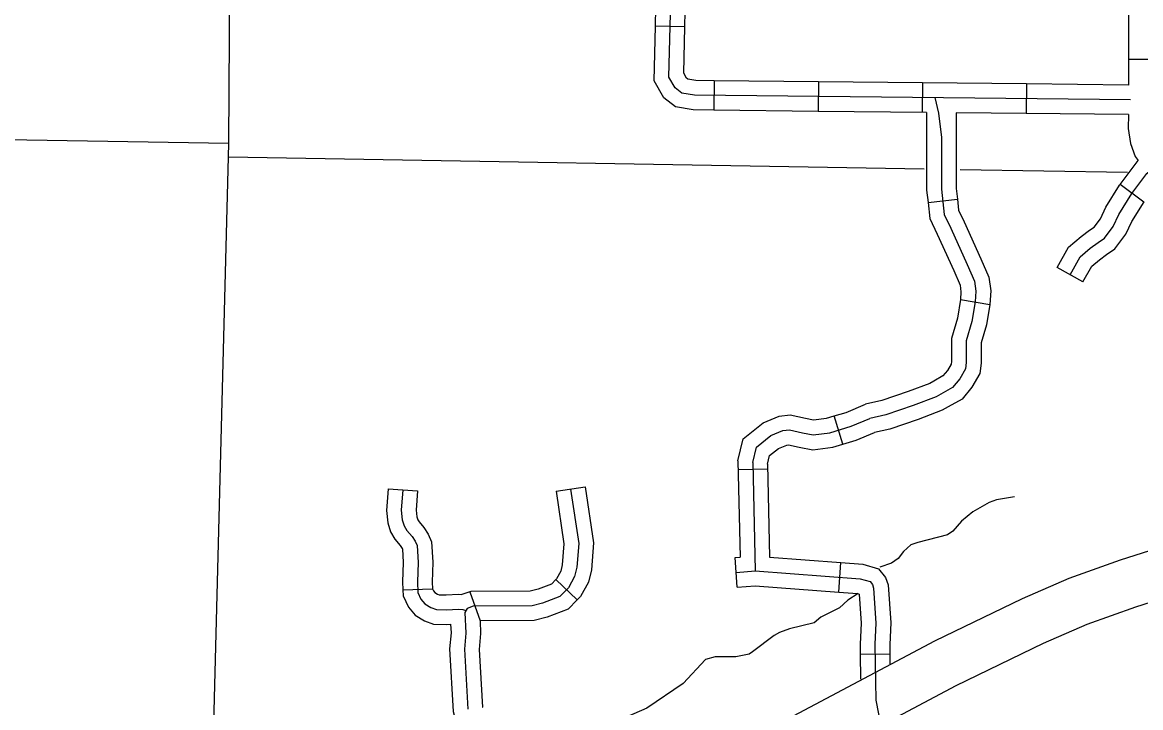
# Model space of a CAD drawing. Extents: x 1370567 to 1373900, y 377514 to 379648.
# Drawn here: x 1372261.9 to 1372424, y 377966.9 to 378066.3 of the extents above; entities that cross this region are included whole.
import ezdxf

# ---------------------------------------------------------------- set-up
doc = ezdxf.new("R2010")
doc.units = 0
doc.layers.add('Default', color=7, linetype='Continuous')

msp = doc.modelspace()

# ---------------------------------------------------------------- linework, layer by layer
at = {"layer": 'Default'}
for p, q in [((1372357.91, 378065.64), (1372353.62, 378065.74)), ((1372422.21, 378060.94), (1372426.49, 378060.93)), ((1372362.16, 378057.83), (1372362.12, 378053.54)), ((1372377.25, 378057.67), (1372377.2, 378053.38)), ((1372392.33, 378057.51), (1372392.29, 378053.22)), ((1372407.42, 378057.35), (1372407.37, 378053.06)), ((1372424.43, 378040.2), (1372421, 378042.77)), ((1372393.15, 378040.13), (1372397.41, 378040.62)), ((1372415.61, 378028.63), (1372411.87, 378030.72)), ((1372397.86, 378026.06), (1372402.09, 378025.37)), ((1372380.78, 378005.07), (1372379.54, 378009.18)), ((1372365.61, 378001.42), (1372369.9, 378001.52)), ((1372339.22, 377998.27), (1372343.46, 377998.89)), ((1372314.88, 377998.63), (1372319.15, 377998.31)), ((1372365.48, 377984.35), (1372365.18, 377988.63)), ((1372380.21, 377983.62), (1372380.53, 377987.9)), ((1372339.2, 377985.45), (1372342.3, 377982.49)), ((1372317.01, 377983.96), (1372321.3, 377984.09)), ((1372326.71, 377983.67), (1372328.21, 377979.44)), ((1372383.33, 377974.62), (1372387.61, 377974.68))]:
    msp.add_line(p, q, dxfattribs=at)
for points in [[(1372288.9, 377936.45), (1372291.72, 378046.8), (1372291.78, 378048.77), (1372292.12, 378102.93)], [(1372353.62, 378065.74), (1372353.81, 378073.93), (1372355.24, 378075.71), (1372357.17, 378076.7), (1372359.66, 378076.99), (1372363.03, 378076.93)], [(1372422.48, 378055.04), (1372359.3, 378055.72), (1372357.45, 378056.03), (1372356.51, 378056.78), (1372355.59, 378058.35), (1372355.94, 378073.16), (1372356.63, 378074.02), (1372357.8, 378074.62), (1372359.77, 378074.84), (1372422.49, 378073.71)], [(1372357.91, 378065.64), (1372358.06, 378072.35), (1372358.43, 378072.53), (1372359.87, 378072.7), (1372362.95, 378072.64)], [(1372422.23, 378071.57), (1372422.21, 378060.16)], [(1372362.12, 378053.54), (1372359.11, 378053.58), (1372356.55, 378054.01), (1372354.86, 378055.35), (1372353.44, 378057.79), (1372353.62, 378065.74)], [(1372362.16, 378057.83), (1372359.5, 378057.86), (1372358.35, 378058.05), (1372358.15, 378058.2), (1372357.75, 378058.9), (1372357.91, 378065.64)], [(1372422.21, 378060.16), (1372422.2, 378057.19)], [(1372377.25, 378057.67), (1372362.16, 378057.83)], [(1372392.33, 378057.51), (1372377.25, 378057.67)], [(1372407.42, 378057.35), (1372392.33, 378057.51)], [(1372422.2, 378057.19), (1372407.42, 378057.35)], [(1372394.14, 378055.37), (1372394.67, 378053.13), (1372395.08, 378049.58), (1372395.08, 378047.19), (1372395.08, 378044.06), (1372395.08, 378042.08), (1372395.5, 378038.43), (1372396.44, 378036.45), (1372398.83, 378031.14), (1372399.87, 378028.74), (1372400.08, 378027.28), (1372399.98, 378025.72)], [(1372377.2, 378053.38), (1372362.12, 378053.54)], [(1372392.94, 378053.22), (1372377.2, 378053.38)], [(1372392.94, 378053.22), (1372392.94, 378047.19), (1372392.94, 378044.06), (1372392.94, 378041.96), (1372393.15, 378040.13)], [(1372407.37, 378053.06), (1372397.23, 378053.17)], [(1372397.23, 378053.17), (1372397.23, 378047.19), (1372397.23, 378044.06), (1372397.23, 378042.2), (1372397.41, 378040.62)], [(1372422.19, 378052.9), (1372407.37, 378053.06)], [(1372422.19, 378052.9), (1372422.18, 378050.87), (1372422.5, 378048.69), (1372423.2, 378046.81), (1372423.62, 378046.25)], [(1372142.46, 378051.25), (1372291.78, 378048.77)], [(1372291.72, 378046.8), (1372392.61, 378045.05)], [(1372413.74, 378029.68), (1372415.2, 378032.28), (1372416.66, 378033.53), (1372417.8, 378034.37), (1372418.74, 378034.99), (1372419.99, 378036.66), (1372420.82, 378038.43), (1372422.7, 378041.45), (1372424.88, 378044.37), (1372426.75, 378046.01)], [(1372421, 378042.77), (1372423.62, 378046.25)], [(1372397.81, 378044.96), (1372422.05, 378044.54)], [(1372411.87, 378030.72), (1372413.51, 378033.66), (1372415.33, 378035.22), (1372416.58, 378036.13), (1372417.24, 378036.57), (1372418.14, 378037.77), (1372418.94, 378039.46), (1372420.93, 378042.66), (1372421, 378042.77)], [(1372393.15, 378040.13), (1372393.41, 378037.84), (1372394.49, 378035.55), (1372396.87, 378030.27), (1372397.79, 378028.15), (1372397.93, 378027.2), (1372397.86, 378026.06)], [(1372397.41, 378040.62), (1372397.59, 378039.03), (1372398.38, 378037.35), (1372400.79, 378032), (1372401.95, 378029.33), (1372402.24, 378027.36), (1372402.09, 378025.37)], [(1372415.61, 378028.63), (1372416.88, 378030.9), (1372417.99, 378031.85), (1372419.03, 378032.61), (1372420.23, 378033.41), (1372421.83, 378035.55), (1372422.71, 378037.41), (1372424.47, 378040.24), (1372424.43, 378040.2)], [(1372399.98, 378025.72), (1372399.52, 378022.9), (1372398.69, 378020.09), (1372398.69, 378018.84), (1372398.69, 378016.96), (1372398.58, 378016.02), (1372397.75, 378014.56), (1372396.71, 378013.31), (1372394.31, 378011.96), (1372390.98, 378010.71), (1372387.02, 378009.35), (1372384.73, 378008.83)], [(1372397.86, 378026.06), (1372397.43, 378023.38), (1372396.54, 378020.4), (1372396.54, 378018.84), (1372396.54, 378017.08), (1372396.5, 378016.7), (1372395.98, 378015.79), (1372395.31, 378014.99), (1372393.98, 378014.23)], [(1372402.09, 378025.37), (1372401.61, 378022.42), (1372400.83, 378019.78), (1372400.83, 378018.84), (1372400.83, 378016.84), (1372400.66, 378015.35), (1372399.52, 378013.34), (1372398.1, 378011.64), (1372396.09, 378010.5)], [(1372638.12, 378019.67), (1372612.13, 378016.52), (1372592.99, 378013.82), (1372550.18, 378008.55), (1372537.48, 378007.25), (1372478.83, 378000), (1372466.94, 377998.51), (1372436.31, 377992.59), (1372429.37, 377990.92), (1372421, 377988.27), (1372413.57, 377985.61), (1372406.8, 377982.66), (1372394.07, 377976.49), (1372356.32, 377956.43), (1372345.54, 377952.22), (1372282.08, 377934.42), (1372259.45, 377928.78)], [(1372393.98, 378014.23), (1372393.4, 378013.91), (1372390.25, 378012.72), (1372386.43, 378011.42), (1372384.07, 378010.88)], [(1372379.54, 378009.18), (1372381.29, 378009.7), (1372384.07, 378010.88)], [(1372396.09, 378010.5), (1372395.22, 378010.01), (1372391.7, 378008.69), (1372387.61, 378007.29), (1372385.39, 378006.78)], [(1372260.88, 377921.78), (1372283.91, 377927.52), (1372347.81, 377945.43), (1372359.3, 377949.93), (1372397.21, 377970.07), (1372409.89, 377976.22), (1372416.2, 377978.97), (1372423.28, 377981.5), (1372431.29, 377984.03), (1372437.83, 377985.6), (1372468.07, 377991.45), (1372479.71, 377992.91), (1372538.28, 378000.15), (1372550.98, 378001.45), (1372593.93, 378006.74), (1372613.05, 378009.44)], [(1372365.58, 378002.65), (1372366.36, 378005.88), (1372369.25, 378008.19), (1372371.59, 378009.16), (1372373.18, 378009.33), (1372375.38, 378008.84), (1372376.57, 378008.6), (1372378.45, 378008.85), (1372379.54, 378009.18)], [(1372367.73, 378002.42), (1372368.27, 378004.66), (1372370.35, 378006.33), (1372372.12, 378007.06), (1372373.06, 378007.16), (1372374.94, 378006.75), (1372376.5, 378006.43), (1372378.9, 378006.75), (1372382.02, 378007.68), (1372384.73, 378008.83)], [(1372380.78, 378005.07), (1372382.75, 378005.67), (1372385.39, 378006.78)], [(1372369.88, 378002.19), (1372370.18, 378003.45), (1372371.45, 378004.47), (1372372.66, 378004.96), (1372372.94, 378004.99), (1372374.49, 378004.65), (1372376.43, 378004.26), (1372379.34, 378004.64), (1372380.78, 378005.07)], [(1372365.58, 378002.65), (1372365.91, 377988.68)], [(1372367.73, 378002.42), (1372368.1, 377986.69)], [(1372369.88, 378002.19), (1372370.19, 377988.68)], [(1372343.46, 377998.89), (1372344.66, 377990.78), (1372344.37, 377986.87), (1372343.91, 377985.09), (1372342.77, 377982.97), (1372342.3, 377982.49)], [(1372314.88, 377998.63), (1372314.64, 377995.47), (1372314.82, 377993.69), (1372315.23, 377992.36), (1372315.86, 377991.31), (1372316.63, 377990.4), (1372316.93, 377989.96), (1372316.96, 377989.88), (1372317.07, 377987.91), (1372316.98, 377985.1), (1372317.01, 377983.96)], [(1372317.02, 377998.47), (1372316.79, 377995.49), (1372316.93, 377994.12), (1372317.2, 377993.25), (1372317.61, 377992.56), (1372318.35, 377991.69), (1372318.8, 377991), (1372319.08, 377990.41), (1372319.22, 377987.94), (1372319.12, 377985.1), (1372319.17, 377983.59), (1372319.63, 377982.62), (1372320.22, 377981.94), (1372321.09, 377981.39), (1372321.87, 377981.11), (1372323.33, 377981.07), (1372325.07, 377981.16), (1372325.71, 377981.11), (1372326.17, 377980.95)], [(1372319.15, 377998.31), (1372318.94, 377995.52), (1372319.04, 377994.55), (1372319.17, 377994.13), (1372319.36, 377993.81), (1372320.06, 377992.98), (1372320.68, 377992.05), (1372321.19, 377990.94), (1372321.36, 377987.96), (1372321.27, 377985.09), (1372321.3, 377984.09)], [(1372341.34, 377998.58), (1372342.51, 377990.7), (1372342.25, 377987.22), (1372341.9, 377985.88), (1372341.02, 377984.25), (1372339.79, 377982.97), (1372337.28, 377982.03), (1372335.77, 377981.63), (1372327.23, 377981.58), (1372326.34, 377981.26), (1372326, 377980.66), (1372326.14, 377977.67), (1372325.94, 377975.35), (1372326.45, 377966.62)], [(1372339.22, 377998.27), (1372340.35, 377990.62), (1372340.12, 377987.57), (1372339.9, 377986.67), (1372339.27, 377985.53), (1372339.2, 377985.45)], [(1372405.7, 377997.43), (1372403.1, 377997.01), (1372401.99, 377996.65), (1372399.64, 377995.27), (1372398.02, 377993.9), (1372396.76, 377992.47), (1372395.98, 377991.92), (1372391.67, 377990.8), (1372390.66, 377990.48), (1372389.6, 377989.53), (1372388.83, 377988.52), (1372387.86, 377987.83), (1372386.18, 377987.24)], [(1372365.18, 377988.63), (1372365.91, 377988.68)], [(1372370.19, 377988.68), (1372380.53, 377987.9)], [(1372380.53, 377987.9), (1372383.69, 377987.66), (1372385.98, 377987.01), (1372386.98, 377985.76), (1372387.37, 377984.66), (1372387.74, 377979.16), (1372387.6, 377976.02), (1372387.61, 377974.68)], [(1372365.33, 377986.49), (1372368.1, 377986.69), (1372383.31, 377985.54), (1372384.74, 377985.14), (1372385.08, 377984.71), (1372385.25, 377984.22), (1372385.6, 377979.14), (1372385.45, 377976.06), (1372385.56, 377967.95), (1372386.39, 377963.73), (1372386.53, 377961.24), (1372386.53, 377956.13), (1372385.7, 377952.22), (1372385.04, 377947.94), (1372384.79, 377944.8), (1372384.64, 377941.29), (1372407.88, 377946.93)], [(1372339.2, 377985.45), (1372338.58, 377984.8), (1372336.63, 377984.07), (1372335.48, 377983.77), (1372326.86, 377983.72), (1372325.59, 377983.27)], [(1372365.48, 377984.35), (1372368.09, 377984.54), (1372380.21, 377983.62)], [(1372317.01, 377983.96), (1372317.04, 377983.07), (1372317.82, 377981.44), (1372318.81, 377980.29), (1372320.15, 377979.45), (1372321.47, 377978.98), (1372323.36, 377978.92), (1372323.94, 377978.95)], [(1372321.3, 377984.1), (1372321.44, 377983.81), (1372321.63, 377983.58), (1372322.03, 377983.33), (1372322.27, 377983.24), (1372323.31, 377983.21), (1372325.09, 377983.31), (1372325.59, 377983.27)], [(1372383.02, 377983.41), (1372381.53, 377982.45), (1372380.32, 377981.34), (1372378.31, 377980.34)], [(1372380.21, 377983.62), (1372382.94, 377983.42), (1372383.16, 377983.35), (1372383.45, 377979.12), (1372383.31, 377976.09), (1372383.33, 377974.62)], [(1372342.3, 377982.49), (1372341, 377981.13), (1372337.93, 377979.98), (1372336.05, 377979.49), (1372328.21, 377979.44)], [(1372328.21, 377979.44), (1372328.29, 377977.62), (1372328.09, 377975.32), (1372328.58, 377966.95), (1372328.61, 377966.86)], [(1372378.31, 377980.34), (1372377.63, 377980), (1372376.63, 377979.15), (1372373.09, 377978.29), (1372371.63, 377977.78), (1372370.85, 377977.35), (1372367.69, 377974.96)], [(1372323.94, 377978.95), (1372324, 377977.71), (1372323.8, 377975.38), (1372324.33, 377966.29), (1372324.45, 377965.79)], [(1372367.69, 377974.96), (1372367.23, 377974.64), (1372365.28, 377974.24), (1372362.28, 377974.21), (1372360.9, 377973.86), (1372357.66, 377970.37), (1372352.38, 377966.79), (1372347.16, 377964.53), (1372345.02, 377963.83), (1372342.53, 377963.41), (1372340.38, 377962.12)], [(1372383.33, 377974.62), (1372383.38, 377970.99)], [(1372387.61, 377974.68), (1372387.63, 377973.21)]]:
    msp.add_lwpolyline(points, dxfattribs=at)

doc.saveas('drawing.dxf')
